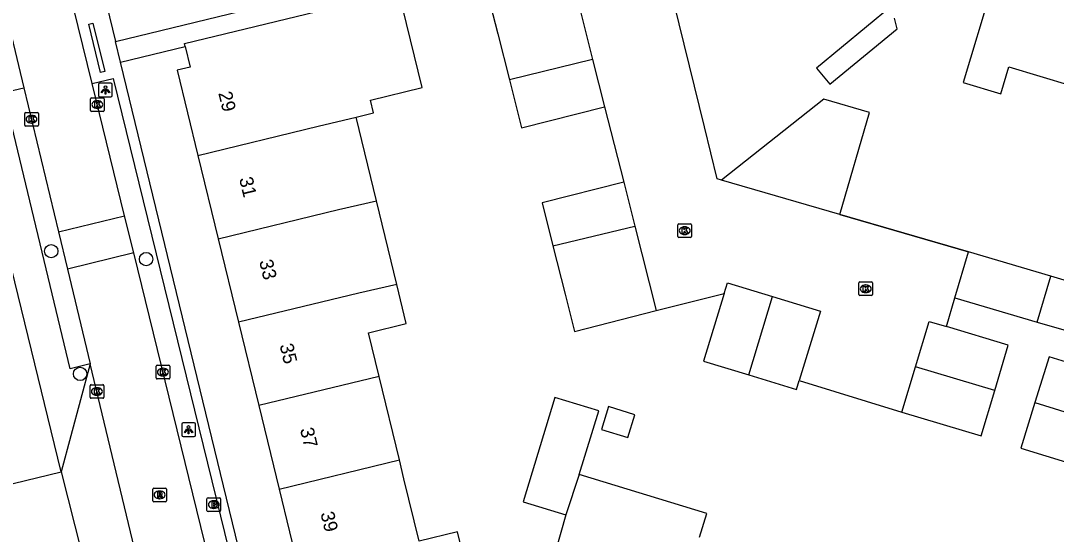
# Model space of a CAD drawing. Extents: x 158461 to 159795, y 387220 to 388672.
# Drawn here: x 159423.2 to 159498.9, y 388006.7 to 388044.3 of the extents above; entities that cross this region are included whole.
import ezdxf

# ---------------------------------------------------------------- set-up
doc = ezdxf.new("R2010")
doc.units = 0
for name, color, linetype in [('IMGEO_Boom', 7, 'Continuous'), ('IMGEO_Brandkraan', 7, 'Continuous'), ('IMGEO_Kolk', 7, 'Continuous'), ('IMGEO_Lichtpunt', 7, 'Continuous'), ('IMGEO_Muur', 7, 'Continuous'), ('IMGEO_Pand', 7, 'Continuous'), ('IMGEO_Pand_nummerreeks', 7, 'Continuous'), ('IMGEO_Rijbaan_lokaal_open', 7, 'Continuous'), ('IMGEO_Rioolput', 7, 'Continuous'), ('IMGEO_Voetpad_open', 7, 'Continuous')]:
    doc.layers.add(name, color=color, linetype=linetype)

msp = doc.modelspace()

# ---------------------------------------------------------------- linework, layer by layer
at = {"layer": 'IMGEO_Boom'}
for centre in [(159425.388, 388027.457), (159432.334, 388026.874), (159427.506, 388018.468)]:
    msp.add_circle(centre, 0.489, dxfattribs=at)
at = {"layer": 'IMGEO_Brandkraan'}
for p, q in [((159436.788, 388008.468), (159436.788, 388009.32)), ((159436.863, 388009.394), (159437.715, 388009.394)), ((159437.276, 388009.174), (159437.301, 388009.174)), ((159437.789, 388009.32), (159437.789, 388008.468)), ((159437.715, 388008.394), (159436.863, 388008.394)), ((159437.299, 388008.614), (159437.274, 388008.614))]:
    msp.add_line(p, q, dxfattribs=at)
for points in [[(159436.788, 388008.468), (159436.788, 388009.32)], [(159436.863, 388009.394), (159437.715, 388009.394)], [(159437.136, 388009.094), (159437.136, 388008.694), (159437.349, 388008.694)], [(159437.367, 388009.094), (159437.136, 388009.094)], [(159437.789, 388009.32), (159437.789, 388008.468)], [(159437.715, 388008.394), (159436.863, 388008.394)], [(159437.315, 388009.013), (159437.261, 388009.013), (159437.261, 388008.937)], [(159437.261, 388008.937), (159437.314, 388008.937)], [(159437.323, 388008.861), (159437.261, 388008.861), (159437.261, 388008.78)], [(159437.261, 388008.78), (159437.323, 388008.78)]]:
    msp.add_lwpolyline(points, dxfattribs=at)
for centre, radius, start, end in [((159436.865, 388009.318), 0.0765, 91.55205, 178.44795), ((159436.865, 388009.318), 0.0765, 91.55205, 178.44795), ((159437.371, 388008.949), 0.145, 59.4692, 91.53667), ((159437.396, 388008.996), 0.0922, 285.51372, 58.15012), ((159437.713, 388009.318), 0.0765, 1.55205, 88.44795), ((159437.713, 388009.318), 0.0765, 1.55205, 88.44795), ((159436.865, 388008.47), 0.0765, 181.55205, 268.44795), ((159436.865, 388008.47), 0.0765, 181.55205, 268.44795), ((159437.316, 388008.975), 0.0379, 267.82845, 90.93552), ((159437.324, 388008.82), 0.0404, 269.87594, 90.50774), ((159437.355, 388008.945), 0.251, 268.66757, 293.53466), ((159437.401, 388008.804), 0.105, 301.31148, 78.98903), ((159437.713, 388008.47), 0.0765, 271.55205, 358.44795), ((159437.713, 388008.47), 0.0765, 271.55205, 358.44795)]:
    msp.add_arc(centre, radius, start, end, dxfattribs=at)
for centre, major_axis, ratio, start_param, end_param in [((159437.275, 388008.894), (-0.387, 0.002), 0.722429, 4.712389, 7.853982), ((159437.3, 388008.894), (-0.39, 0.002), 0.717154, 1.570796, 4.712389)]:
    msp.add_ellipse(centre, major_axis=major_axis, ratio=ratio, start_param=start_param, end_param=end_param, dxfattribs=at)
at = {"layer": 'IMGEO_Kolk'}
for p, q in [((159428.265, 388037.763), (159428.265, 388038.615)), ((159428.34, 388038.689), (159429.192, 388038.689)), ((159429.266, 388038.615), (159429.266, 388037.763)), ((159428.776, 388037.909), (159428.751, 388037.909)), ((159428.753, 388038.469), (159428.778, 388038.469)), ((159423.447, 388036.691), (159423.447, 388037.543)), ((159423.522, 388037.617), (159424.374, 388037.617)), ((159423.935, 388037.397), (159423.96, 388037.397)), ((159424.448, 388037.543), (159424.448, 388036.691)), ((159429.192, 388037.689), (159428.34, 388037.689)), ((159424.374, 388036.617), (159423.522, 388036.617)), ((159423.958, 388036.837), (159423.933, 388036.837)), ((159471.248, 388028.532), (159471.248, 388029.384)), ((159471.323, 388029.458), (159472.175, 388029.458)), ((159471.736, 388029.238), (159471.761, 388029.238)), ((159472.249, 388029.384), (159472.249, 388028.532)), ((159472.175, 388028.458), (159471.323, 388028.458)), ((159471.759, 388028.678), (159471.734, 388028.678)), ((159484.498, 388024.277), (159484.498, 388025.129)), ((159484.573, 388025.203), (159485.425, 388025.203)), ((159484.986, 388024.983), (159485.011, 388024.983)), ((159485.499, 388025.129), (159485.499, 388024.277)), ((159485.009, 388024.423), (159484.984, 388024.423)), ((159485.425, 388024.203), (159484.573, 388024.203)), ((159433.061, 388018.17), (159433.061, 388019.022)), ((159433.136, 388019.096), (159433.988, 388019.096)), ((159434.062, 388019.022), (159434.062, 388018.17)), ((159433.572, 388018.316), (159433.547, 388018.316)), ((159433.549, 388018.876), (159433.574, 388018.876)), ((159428.23, 388016.753), (159428.23, 388017.605)), ((159428.305, 388017.679), (159429.157, 388017.679)), ((159428.718, 388017.459), (159428.743, 388017.459)), ((159429.231, 388017.605), (159429.231, 388016.753)), ((159433.988, 388018.096), (159433.136, 388018.096)), ((159429.157, 388016.679), (159428.305, 388016.679)), ((159428.741, 388016.899), (159428.716, 388016.899))]:
    msp.add_line(p, q, dxfattribs=at)
for points in [[(159428.265, 388037.763), (159428.265, 388038.615)], [(159428.34, 388038.689), (159429.192, 388038.689)], [(159429.266, 388038.615), (159429.266, 388037.763)], [(159428.586, 388038.389), (159428.709, 388038.389), (159428.709, 388038.238), (159428.839, 388038.389), (159429.003, 388038.389), (159428.857, 388038.238), (159429.01, 388037.989), (159428.858, 388037.989), (159428.773, 388038.153), (159428.709, 388038.086), (159428.709, 388037.989), (159428.586, 388037.989), (159428.586, 388038.389)], [(159423.447, 388036.691), (159423.447, 388037.543)], [(159423.522, 388037.617), (159424.374, 388037.617)], [(159423.768, 388037.317), (159423.891, 388037.317), (159423.891, 388037.166), (159424.021, 388037.317), (159424.185, 388037.317), (159424.039, 388037.166), (159424.192, 388036.917), (159424.04, 388036.917), (159423.955, 388037.081), (159423.891, 388037.014), (159423.891, 388036.917), (159423.768, 388036.917), (159423.768, 388037.317)], [(159424.448, 388037.543), (159424.448, 388036.691)], [(159429.192, 388037.689), (159428.34, 388037.689)], [(159424.374, 388036.617), (159423.522, 388036.617)], [(159471.248, 388028.532), (159471.248, 388029.384)], [(159471.323, 388029.458), (159472.175, 388029.458)], [(159471.569, 388029.158), (159471.692, 388029.158), (159471.692, 388029.007), (159471.822, 388029.158), (159471.986, 388029.158), (159471.84, 388029.007), (159471.993, 388028.758), (159471.841, 388028.758), (159471.756, 388028.922), (159471.692, 388028.855), (159471.692, 388028.758), (159471.569, 388028.758), (159471.569, 388029.158)], [(159472.249, 388029.384), (159472.249, 388028.532)], [(159472.175, 388028.458), (159471.323, 388028.458)], [(159484.498, 388024.277), (159484.498, 388025.129)], [(159484.573, 388025.203), (159485.425, 388025.203)], [(159485.499, 388025.129), (159485.499, 388024.277)], [(159484.819, 388024.903), (159484.942, 388024.903), (159484.942, 388024.752), (159485.072, 388024.903), (159485.236, 388024.903), (159485.09, 388024.752), (159485.243, 388024.503), (159485.091, 388024.503), (159485.006, 388024.667), (159484.942, 388024.6), (159484.942, 388024.503), (159484.819, 388024.503), (159484.819, 388024.903)], [(159485.425, 388024.203), (159484.573, 388024.203)], [(159433.061, 388018.17), (159433.061, 388019.022)], [(159433.136, 388019.096), (159433.988, 388019.096)], [(159434.062, 388019.022), (159434.062, 388018.17)], [(159433.382, 388018.796), (159433.505, 388018.796), (159433.505, 388018.645), (159433.635, 388018.796), (159433.799, 388018.796), (159433.653, 388018.645), (159433.806, 388018.396), (159433.654, 388018.396), (159433.569, 388018.56), (159433.505, 388018.493), (159433.505, 388018.396), (159433.382, 388018.396), (159433.382, 388018.796)], [(159428.23, 388016.753), (159428.23, 388017.605)], [(159428.305, 388017.679), (159429.157, 388017.679)], [(159429.231, 388017.605), (159429.231, 388016.753)], [(159433.988, 388018.096), (159433.136, 388018.096)], [(159429.157, 388016.679), (159428.305, 388016.679)], [(159428.551, 388017.379), (159428.674, 388017.379), (159428.674, 388017.228), (159428.804, 388017.379), (159428.968, 388017.379), (159428.822, 388017.228), (159428.975, 388016.979), (159428.823, 388016.979), (159428.738, 388017.143), (159428.674, 388017.076), (159428.674, 388016.979), (159428.551, 388016.979), (159428.551, 388017.379)]]:
    msp.add_lwpolyline(points, dxfattribs=at)
for centre, start, end in [((159428.342, 388038.613), 91.55205, 178.44795), ((159428.342, 388038.613), 91.55205, 178.44795), ((159429.19, 388038.613), 1.55205, 88.44795), ((159429.19, 388038.613), 1.55205, 88.44795), ((159423.524, 388037.541), 91.55205, 178.44795), ((159423.524, 388037.541), 91.55205, 178.44795), ((159424.372, 388037.541), 1.55205, 88.44795), ((159424.372, 388037.541), 1.55205, 88.44795), ((159428.342, 388037.765), 181.55205, 268.44795), ((159428.342, 388037.765), 181.55205, 268.44795), ((159429.19, 388037.765), 271.55205, 358.44795), ((159429.19, 388037.765), 271.55205, 358.44795), ((159423.524, 388036.693), 181.55205, 268.44795), ((159423.524, 388036.693), 181.55205, 268.44795), ((159424.372, 388036.693), 271.55205, 358.44795), ((159424.372, 388036.693), 271.55205, 358.44795), ((159471.325, 388029.382), 91.55205, 178.44795), ((159471.325, 388029.382), 91.55205, 178.44795), ((159472.173, 388029.382), 1.55205, 88.44795), ((159472.173, 388029.382), 1.55205, 88.44795), ((159471.325, 388028.534), 181.55205, 268.44795), ((159471.325, 388028.534), 181.55205, 268.44795), ((159472.173, 388028.534), 271.55205, 358.44795), ((159472.173, 388028.534), 271.55205, 358.44795), ((159484.575, 388025.127), 91.55205, 178.44795), ((159484.575, 388025.127), 91.55205, 178.44795), ((159485.423, 388025.127), 1.55205, 88.44795), ((159485.423, 388025.127), 1.55205, 88.44795), ((159484.575, 388024.279), 181.55205, 268.44795), ((159484.575, 388024.279), 181.55205, 268.44795), ((159485.423, 388024.279), 271.55205, 358.44795), ((159485.423, 388024.279), 271.55205, 358.44795), ((159433.138, 388019.02), 91.55205, 178.44795), ((159433.138, 388019.02), 91.55205, 178.44795), ((159433.986, 388019.02), 1.55205, 88.44795), ((159433.986, 388019.02), 1.55205, 88.44795), ((159433.138, 388018.172), 181.55205, 268.44795), ((159433.138, 388018.172), 181.55205, 268.44795), ((159433.986, 388018.172), 271.55205, 358.44795), ((159433.986, 388018.172), 271.55205, 358.44795), ((159428.307, 388017.603), 91.55205, 178.44795), ((159428.307, 388017.603), 91.55205, 178.44795), ((159429.155, 388017.603), 1.55205, 88.44795), ((159429.155, 388017.603), 1.55205, 88.44795), ((159428.307, 388016.755), 181.55205, 268.44795), ((159428.307, 388016.755), 181.55205, 268.44795), ((159429.155, 388016.755), 271.55205, 358.44795), ((159429.155, 388016.755), 271.55205, 358.44795)]:
    msp.add_arc(centre, 0.0765, start, end, dxfattribs=at)
for centre, major_axis, ratio, start_param, end_param in [((159428.752, 388038.189), (-0.387, 0.002), 0.722429, 4.712389, 7.853982), ((159428.777, 388038.189), (-0.39, 0.002), 0.717154, 1.570796, 4.712389), ((159423.934, 388037.117), (-0.387, 0.002), 0.722429, 4.712389, 7.853982), ((159423.959, 388037.117), (-0.39, 0.002), 0.717154, 1.570796, 4.712389), ((159471.735, 388028.958), (-0.387, 0.002), 0.722429, 4.712389, 7.853982), ((159471.76, 388028.958), (-0.39, 0.002), 0.717154, 1.570796, 4.712389), ((159484.985, 388024.703), (-0.387, 0.002), 0.722429, 4.712389, 7.853982), ((159485.01, 388024.703), (-0.39, 0.002), 0.717154, 1.570796, 4.712389), ((159433.548, 388018.596), (-0.387, 0.002), 0.722429, 4.712389, 7.853982), ((159433.573, 388018.596), (-0.39, 0.002), 0.717154, 1.570796, 4.712389), ((159428.717, 388017.179), (-0.387, 0.002), 0.722429, 4.712389, 7.853982), ((159428.742, 388017.179), (-0.39, 0.002), 0.717154, 1.570796, 4.712389)]:
    msp.add_ellipse(centre, major_axis=major_axis, ratio=ratio, start_param=start_param, end_param=end_param, dxfattribs=at)
at = {"layer": 'IMGEO_Lichtpunt'}
for p, q in [((159428.856, 388039.668), (159428.856, 388038.861)), ((159428.856, 388039.668), (159428.856, 388038.861)), ((159429.758, 388039.763), (159428.95, 388039.763)), ((159429.758, 388039.763), (159428.95, 388039.763)), ((159429.852, 388038.861), (159429.852, 388039.668)), ((159429.852, 388038.861), (159429.852, 388039.668)), ((159428.95, 388038.767), (159429.758, 388038.767)), ((159428.95, 388038.767), (159429.758, 388038.767)), ((159434.944, 388014.782), (159434.944, 388013.975)), ((159434.944, 388014.782), (159434.944, 388013.975)), ((159435.846, 388014.877), (159435.038, 388014.877)), ((159435.846, 388014.877), (159435.038, 388014.877)), ((159435.94, 388013.975), (159435.94, 388014.782)), ((159435.94, 388013.975), (159435.94, 388014.782)), ((159435.038, 388013.881), (159435.846, 388013.881)), ((159435.038, 388013.881), (159435.846, 388013.881))]:
    msp.add_line(p, q, dxfattribs=at)
for points in [[(159429.23, 388039.332), (159429.269, 388039.304), (159429.081, 388039.042), (159429.043, 388039.069), (159429.23, 388039.332)], [(159429.332, 388039.284), (159429.379, 388039.284), (159429.379, 388038.962), (159429.332, 388038.962), (159429.332, 388039.284)], [(159429.442, 388039.304), (159429.48, 388039.331), (159429.667, 388039.069), (159429.628, 388039.041), (159429.442, 388039.304)], [(159435.318, 388014.446), (159435.357, 388014.418), (159435.169, 388014.156), (159435.131, 388014.183), (159435.318, 388014.446)], [(159435.42, 388014.398), (159435.467, 388014.398), (159435.467, 388014.076), (159435.42, 388014.076), (159435.42, 388014.398)], [(159435.53, 388014.418), (159435.568, 388014.445), (159435.755, 388014.183), (159435.716, 388014.155), (159435.53, 388014.418)]]:
    msp.add_lwpolyline(points, dxfattribs=at)
for centre in [(159429.355, 388039.466), (159435.443, 388014.58)]:
    msp.add_circle(centre, 0.0994, dxfattribs=at)
for centre, start, end in [((159428.95, 388039.668), 90, 180), ((159428.95, 388039.668), 90, 180), ((159429.758, 388039.668), 0, 90), ((159429.758, 388039.668), 0, 90), ((159428.95, 388038.861), 180, 270), ((159428.95, 388038.861), 180, 270), ((159429.758, 388038.861), 270, 0), ((159429.758, 388038.861), 270, 360), ((159435.038, 388014.782), 90, 180), ((159435.038, 388014.782), 90, 180), ((159435.846, 388014.782), 0, 90), ((159435.846, 388014.782), 0, 90), ((159435.038, 388013.975), 180, 270), ((159435.038, 388013.975), 180, 270), ((159435.846, 388013.975), 270, 0), ((159435.846, 388013.975), 270, 360)]:
    msp.add_arc(centre, 0.0946, start, end, dxfattribs=at)
at = {"layer": 'IMGEO_Muur'}
for points in [[(159429.305, 388040.621), (159428.997, 388040.546), (159428.132, 388044.083), (159428.44, 388044.158), (159429.305, 388040.621)], [(159465.883, 388038.035), (159467.291, 388032.499)], [(159483.101, 388030.145), (159492.52, 388027.404)], [(159469.66, 388023.11), (159474.645, 388024.358)]]:
    msp.add_lwpolyline(points, dxfattribs=at)
at = {"layer": 'IMGEO_Pand'}
for points in [[(159463.035, 388049.28), (159464.144, 388044.901), (159465.01, 388041.481)], [(159504.285, 388047.415), (159500, 388048.697), (159498.105, 388049.263), (159497.082, 388045.845), (159494.194, 388046.708), (159492.129, 388039.804), (159494.879, 388038.981), (159495.466, 388040.945), (159500, 388039.59), (159501.783, 388039.057)], [(159456.962, 388047.742), (159458.071, 388043.363), (159458.922, 388040.001)], [(159435.188, 388042.449), (159435.139, 388042.653), (159447.044, 388045.541), (159450.822, 388046.457)], [(159447.699, 388037.273), (159448.978, 388037.584), (159448.75, 388038.52), (159452.525, 388039.436), (159450.822, 388046.457)], [(159486.888, 388045.405), (159481.381, 388040.863), (159482.361, 388039.675), (159487.292, 388043.742), (159487.105, 388044.511)], [(159435.188, 388042.449), (159435.553, 388040.942), (159434.61, 388040.713), (159436.129, 388034.462)], [(159465.01, 388041.481), (159458.922, 388040.001)], [(159465.01, 388041.481), (159465.883, 388038.035)], [(159458.922, 388040.001), (159459.81, 388036.497), (159465.883, 388038.035)], [(159483.101, 388030.145), (159485.276, 388037.617), (159481.941, 388038.588), (159474.45, 388032.663)], [(159436.129, 388034.462), (159444.931, 388036.601), (159447.699, 388037.273)], [(159449.188, 388031.146), (159447.699, 388037.273)], [(159436.129, 388034.462), (159437.612, 388028.357)], [(159483.101, 388030.145), (159474.45, 388032.663)], [(159467.291, 388032.499), (159461.314, 388030.992), (159462.109, 388027.84)], [(159467.291, 388032.499), (159468.1, 388029.294)], [(159437.612, 388028.357), (159446.419, 388030.496), (159449.188, 388031.146)], [(159450.675, 388025.024), (159449.188, 388031.146)], [(159462.109, 388027.84), (159468.1, 388029.294)], [(159468.1, 388029.294), (159469.66, 388023.11)], [(159437.612, 388028.357), (159439.095, 388022.25)], [(159462.109, 388027.84), (159462.999, 388024.313), (159463.692, 388021.566), (159469.66, 388023.11)], [(159491.527, 388024.039), (159492.52, 388027.404)], [(159498.538, 388025.627), (159492.52, 388027.404)], [(159450.675, 388025.024), (159447.902, 388024.389), (159439.095, 388022.25)], [(159449.381, 388018.281), (159448.602, 388021.487), (159451.371, 388022.16), (159450.675, 388025.024)], [(159474.645, 388024.358), (159474.886, 388025.141), (159478.185, 388024.126)], [(159497.542, 388022.263), (159498.538, 388025.627)], [(159504.423, 388023.408), (159504.554, 388023.85), (159500, 388025.195), (159498.538, 388025.627)], [(159474.645, 388024.358), (159473.122, 388019.409), (159476.44, 388018.388)], [(159476.44, 388018.388), (159478.185, 388024.126)], [(159478.185, 388024.126), (159481.681, 388023.05), (159480.126, 388017.996)], [(159491.527, 388024.039), (159497.542, 388022.263)], [(159439.095, 388022.25), (159440.579, 388016.143)], [(159488.638, 388018.993), (159489.637, 388022.316), (159490.907, 388021.934)], [(159497.542, 388022.263), (159500, 388021.537), (159503.56, 388020.485)], [(159494.432, 388017.252), (159495.431, 388020.574), (159490.907, 388021.934)], [(159502.95, 388018.313), (159500, 388019.227), (159498.414, 388019.717), (159497.378, 388016.371)], [(159487.64, 388015.674), (159488.638, 388018.993)], [(159494.432, 388017.252), (159488.638, 388018.993)], [(159449.381, 388018.281), (159440.579, 388016.143)], [(159450.865, 388012.176), (159449.381, 388018.281)], [(159476.44, 388018.388), (159479.917, 388017.318), (159480.126, 388017.996)], [(159464.022, 388011.095), (159465.458, 388015.757), (159462.251, 388016.738), (159459.915, 388009.107), (159463.041, 388008.15)], [(159487.64, 388015.674), (159493.434, 388013.932), (159494.432, 388017.252)], [(159440.579, 388016.143), (159442.062, 388010.037)], [(159465.661, 388014.394), (159467.587, 388013.801), (159468.104, 388015.479), (159466.178, 388016.072), (159465.661, 388014.394)], [(159497.378, 388016.371), (159496.343, 388013.025), (159500, 388011.894), (159502.059, 388011.256), (159502.132, 388011.491)], [(159497.378, 388016.371), (159503.095, 388014.603)], [(159442.062, 388010.037), (159450.865, 388012.176)], [(159442.062, 388010.037), (159443.581, 388003.785), (159448.129, 388004.89), (159448.98, 388001.394), (159456.044, 388003.113), (159455.12, 388006.913), (159452.309, 388006.229), (159451.203, 388010.783), (159450.865, 388012.176)], [(159464.022, 388011.095), (159463.041, 388008.15)], [(159472.825, 388006.503), (159473.358, 388008.256), (159464.022, 388011.095)], [(159463.041, 388008.15), (159461.906, 388004.105), (159461.629, 388003.117), (159464.805, 388002.226), (159464.136, 388000), (159464.005, 387999.565), (159466.037, 387998.954), (159470.153, 387997.717)]]:
    msp.add_lwpolyline(points, dxfattribs=at)
at = {"layer": 'IMGEO_Rijbaan_lokaal_open'}
for points in [[(159474.45, 388032.663), (159474.128, 388032.756), (159473.192, 388036.572), (159468.39, 388056.147)], [(159420.664, 388050.797), (159423.392, 388039.429)], [(159428.39, 388039.729), (159427.028, 388045.295), (159426.825, 388046.131)], [(159423.392, 388039.429), (159425.925, 388028.869)], [(159430.761, 388030.044), (159428.39, 388039.729)], [(159465.883, 388038.035), (159467.291, 388032.499)], [(159425.925, 388028.869), (159430.761, 388030.044)], [(159431.427, 388027.324), (159430.761, 388030.044)], [(159492.52, 388027.404), (159483.101, 388030.145)], [(159425.925, 388028.869), (159426.578, 388026.147)], [(159431.427, 388027.324), (159426.578, 388026.147)], [(159437.48, 388002.594), (159431.427, 388027.324)], [(159426.578, 388026.147), (159428.246, 388019.194)], [(159469.66, 388023.11), (159474.645, 388024.358)], [(159490.907, 388021.934), (159491.527, 388024.039)], [(159432.514, 388001.403), (159428.246, 388019.194)], [(159480.126, 388017.996), (159487.64, 388015.674)]]:
    msp.add_lwpolyline(points, dxfattribs=at)
at = {"layer": 'IMGEO_Rioolput'}
for p, q in [((159432.82, 388009.183), (159432.82, 388010.035)), ((159432.895, 388010.109), (159433.747, 388010.109)), ((159433.308, 388009.889), (159433.333, 388009.889)), ((159433.821, 388010.035), (159433.821, 388009.183)), ((159433.747, 388009.109), (159432.895, 388009.109)), ((159433.331, 388009.329), (159433.306, 388009.329))]:
    msp.add_line(p, q, dxfattribs=at)
for points in [[(159432.82, 388009.183), (159432.82, 388010.035)], [(159432.895, 388010.109), (159433.747, 388010.109)], [(159433.821, 388010.035), (159433.821, 388009.183)], [(159433.747, 388009.109), (159432.895, 388009.109)], [(159433.409, 388009.807), (159433.157, 388009.809), (159433.157, 388009.409)], [(159433.157, 388009.409), (159433.281, 388009.409), (159433.281, 388009.571), (159433.292, 388009.571)], [(159433.335, 388009.728), (159433.281, 388009.728), (159433.281, 388009.647)], [(159433.281, 388009.647), (159433.333, 388009.647)], [(159433.339, 388009.542), (159433.41, 388009.409), (159433.55, 388009.409), (159433.485, 388009.535)]]:
    msp.add_lwpolyline(points, dxfattribs=at)
for centre, radius, start, end in [((159432.897, 388010.033), 0.0765, 91.55205, 178.44795), ((159432.897, 388010.033), 0.0765, 91.55205, 178.44795), ((159433.745, 388010.033), 0.0765, 1.55205, 88.44795), ((159433.745, 388010.033), 0.0765, 1.55205, 88.44795), ((159432.897, 388009.185), 0.0765, 181.55205, 268.44795), ((159432.897, 388009.185), 0.0765, 181.55205, 268.44795), ((159433.291, 388009.518), 0.0533, 26.02933, 88.69889), ((159433.317, 388009.836), 0.19, 274.7715, 282.96867), ((159433.341, 388009.632), 0.0964, 77.00612, 93.18647), ((159433.355, 388009.689), 0.0378, 276.66336, 79.67722), ((159433.408, 388009.697), 0.109, 350.36119, 89.41601), ((159433.406, 388009.697), 0.112, 277.58423, 350.98172), ((159433.39, 388009.482), 0.108, 29.51342, 73.79051), ((159433.745, 388009.185), 0.0765, 271.55205, 358.44795), ((159433.745, 388009.185), 0.0765, 271.55205, 358.44795)]:
    msp.add_arc(centre, radius, start, end, dxfattribs=at)
for centre, major_axis, ratio, start_param, end_param in [((159433.307, 388009.609), (-0.387, 0.002), 0.722429, 4.712389, 7.853982), ((159433.332, 388009.609), (-0.39, 0.002), 0.717154, 1.570796, 4.712389)]:
    msp.add_ellipse(centre, major_axis=major_axis, ratio=ratio, start_param=start_param, end_param=end_param, dxfattribs=at)
at = {"layer": 'IMGEO_Voetpad_open'}
for points in [[(159417.201, 388095.838), (159430.095, 388042.806)], [(159430.095, 388042.806), (159439.23, 388045.027)], [(159426.118, 388011.307), (159418.35, 388043.037)], [(159430.461, 388041.3), (159430.095, 388042.806)], [(159430.461, 388041.3), (159435.188, 388042.449)], [(159439.738, 388003.143), (159430.461, 388041.3)], [(159428.246, 388019.194), (159426.788, 388018.841), (159421.933, 388039.076), (159423.392, 388039.429)], [(159428.39, 388039.729), (159429.933, 388040.104), (159439.021, 388002.969)], [(159428.246, 388019.194), (159426.118, 388011.307)], [(159398.612, 388007.347), (159401.685, 388005.34), (159411.145, 388007.65), (159426.118, 388011.307)], [(159426.118, 388011.307), (159427.598, 388005.41)]]:
    msp.add_lwpolyline(points, dxfattribs=at)

# ---------------------------------------------------------------- texts
at = {"layer": 'IMGEO_Pand_nummerreeks'}
for s, rotation, p in [('29', 283.65337, (159437.611, 388039.033)), ('31', 283.65448, (159439.133, 388032.769)), ('33', 283.65448, (159440.601, 388026.724)), ('35', 283.65448, (159442.096, 388020.569)), ('37', 283.65448, (159443.591, 388014.415)), ('39', 283.65448, (159445.086, 388008.26))]:
    msp.add_text(s, height=1, rotation=rotation, dxfattribs=at).set_placement(p)

doc.saveas('drawing.dxf')
